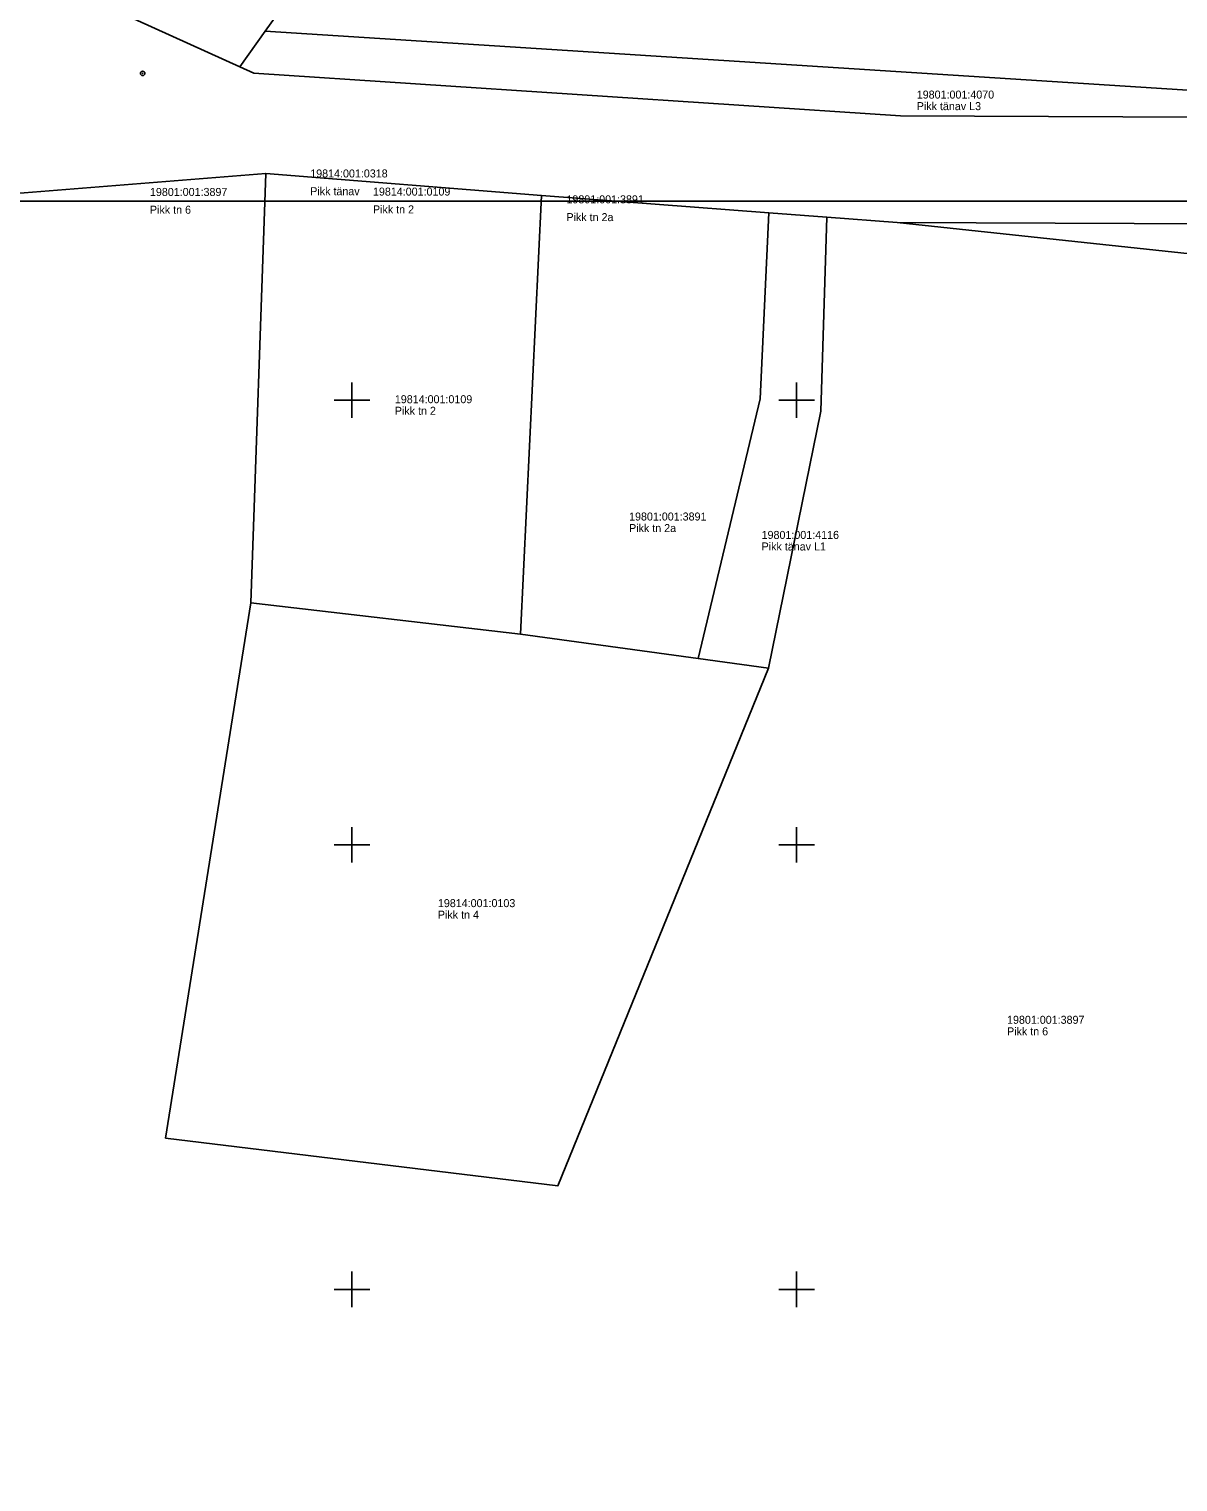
# Model space of a CAD drawing. Extents: x 532028 to 533559, y 6581810 to 6583914.
# Drawn here: x 533113.7 to 533242.9, y 6583328.3 to 6583491.7 of the extents above; entities that cross this region are included whole.
import ezdxf

# ---------------------------------------------------------------- set-up
doc = ezdxf.new("R2010")
doc.units = 0
for name, color, linetype in [('PIIR', 7, 'Continuous'), ('POST', 7, 'Continuous'), ('VORK', 7, 'Continuous'), ('VORMISTUS', 7, 'Continuous')]:
    doc.layers.add(name, color=color, linetype=linetype)

msp = doc.modelspace()

# ---------------------------------------------------------------- linework, layer by layer
at = {"layer": 'PIIR'}
for points in [[(533119.96, 6583495.42), (533137.39, 6583487.49), (533140.27, 6583491.49), (533222.46, 6583605.7)], [(533092.73, 6583504.12), (533087.92, 6583485.65), (533082.16, 6583479.5), (533088.77, 6583471.37), (533140.32, 6583475.5), (533171.3, 6583473.02), (533196.89, 6583471.09), (533203.39, 6583470.6), (533211.3, 6583470), (533291.22, 6583469.66), (533293.58, 6583477.2), (533294.95, 6583481.61), (533211.68, 6583481.99), (533138.99, 6583486.76), (533137.39, 6583487.49), (533119.96, 6583495.42)], [(533245.29, 6583466.36), (533211.3, 6583470), (533203.39, 6583470.6), (533202.73, 6583448.75), (533196.82, 6583419.87), (533173.16, 6583361.65), (533129.05, 6583367.02), (533138.64, 6583427.21), (533140.32, 6583475.5), (533088.77, 6583471.37), (533061.29, 6583449.03), (533110.7, 6583417.45), (533079.65, 6583367.48), (533090.85, 6583359.75), (533070.19, 6583317.02), (533064.97, 6583306.2), (533121.32, 6583274.32), (533132.34, 6583294.78), (533172.33, 6583271.95), (533187.24, 6583272.27), (533211.45, 6583310.77), (533240.47, 6583294.08), (533253.18, 6583336.13)]]:
    msp.add_lwpolyline(points, dxfattribs=at)
for points in [[(533140.27, 6583491.49), (533294.95, 6583481.61), (533301.85, 6583503.66), (533306.32, 6583518.01), (533311.55, 6583534.76), (533229.62, 6583605.4), (533222.46, 6583605.7)], [(533137.39, 6583487.49), (533138.99, 6583486.76), (533211.68, 6583481.99), (533294.95, 6583481.61), (533140.27, 6583491.49)], [(533171.3, 6583473.02), (533140.32, 6583475.5), (533138.64, 6583427.21), (533168.96, 6583423.7)], [(533196.89, 6583471.09), (533171.3, 6583473.02), (533168.96, 6583423.7), (533188.93, 6583420.95), (533195.89, 6583450.14)], [(533203.39, 6583470.6), (533196.89, 6583471.09), (533195.89, 6583450.14), (533188.93, 6583420.95), (533196.82, 6583419.87), (533202.73, 6583448.75)], [(533211.3, 6583470), (533245.29, 6583466.36), (533284.59, 6583461.64), (533288.75, 6583461.7), (533291.22, 6583469.66)], [(533168.96, 6583423.7), (533138.64, 6583427.21), (533129.05, 6583367.02), (533173.16, 6583361.65), (533196.82, 6583419.87), (533188.93, 6583420.95)]]:
    msp.add_lwpolyline(points, close=True, dxfattribs=at)
at = {"layer": 'POST'}
for radius in [0.25, 0.0234]:
    msp.add_circle((533126.48, 6583486.75), radius, dxfattribs=at)
at = {"layer": 'VORK'}
for p, q in [((533150, 6583452), (533150, 6583448)), ((533200, 6583452), (533200, 6583448)), ((533148, 6583450), (533152, 6583450)), ((533198, 6583450), (533202, 6583450)), ((533150, 6583402), (533150, 6583398)), ((533200, 6583402), (533200, 6583398)), ((533148, 6583400), (533152, 6583400)), ((533198, 6583400), (533202, 6583400)), ((533150, 6583352), (533150, 6583348)), ((533200, 6583352), (533200, 6583348)), ((533148, 6583350), (533152, 6583350)), ((533198, 6583350), (533202, 6583350))]:
    msp.add_line(p, q, dxfattribs=at)
at = {"layer": 'VORMISTUS'}
msp.add_lwpolyline([(532934.11, 6583472.38), (532934.11, 6583887.88), (533516.11, 6583887.88), (533516.11, 6583472.38)], close=True, dxfattribs=at)

# ---------------------------------------------------------------- texts
at = {"layer": 'PIIR'}
for s, p in [('19801:001:4070', (533213.5, 6583483.92)), ('Pikk tänav L3', (533213.5, 6583482.62)), ('19814:001:0318', (533145.32, 6583475.05)), ('19801:001:3897', (533127.3, 6583472.97)), ('Pikk tänav', (533145.32, 6583473.05)), ('19814:001:0109', (533152.37, 6583473.01)), ('19801:001:3891', (533174.12, 6583472.14)), ('Pikk tn 6', (533127.3, 6583470.97)), ('Pikk tn 2', (533152.37, 6583471.01)), ('Pikk tn 2a', (533174.12, 6583470.14)), ('19814:001:0109', (533154.83, 6583449.66)), ('Pikk tn 2', (533154.83, 6583448.36)), ('19801:001:3891', (533181.16, 6583436.47)), ('Pikk tn 2a', (533181.16, 6583435.17)), ('19801:001:4116', (533196.06, 6583434.4)), ('Pikk tänav L1', (533196.06, 6583433.1)), ('19814:001:0103', (533159.67, 6583392.99)), ('Pikk tn 4', (533159.67, 6583391.69)), ('19801:001:3897', (533223.65, 6583379.87)), ('Pikk tn 6', (533223.65, 6583378.57))]:
    msp.add_text(s, height=0.9, dxfattribs=at).set_placement(p)

doc.saveas('drawing.dxf')
